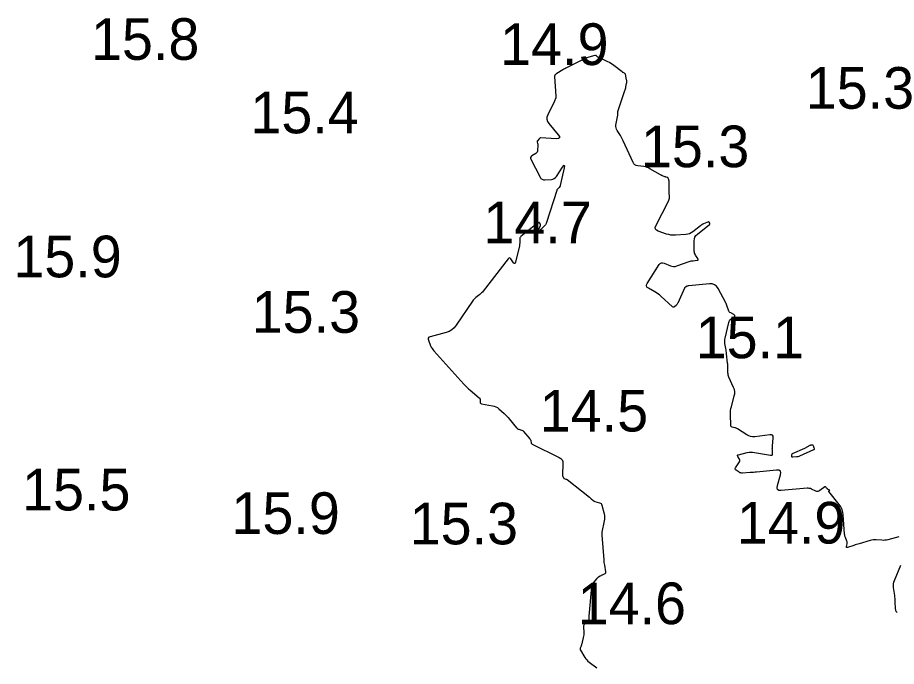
# Model space of a CAD drawing. Extents: x 1023796 to 1112670, y 656573 to 837340.
# Drawn here: x 1101374.4 to 1101479.9, y 690240.5 to 690318.4 of the extents above; entities that cross this region are included whole.
import ezdxf

# ---------------------------------------------------------------- set-up
doc = ezdxf.new("R2010")
doc.units = 0
doc.layers.add('V-CHAN-CONT-15FT', color=7, linetype='Continuous')
doc.layers.add('V-TOPO-SOUN', color=7, linetype='Continuous')

msp = doc.modelspace()

# ---------------------------------------------------------------- linework, layer by layer
at = {"layer": 'V-CHAN-CONT-15FT'}
for points in [[(1101480.15, 690256.12), (1101478.83, 690255.76), (1101478.66, 690255.72), (1101478.49, 690255.69), (1101478.31, 690255.68), (1101478.13, 690255.69), (1101477.42, 690255.75), (1101477.24, 690255.75), (1101477.06, 690255.74), (1101476.89, 690255.71), (1101476.72, 690255.67), (1101475.38, 690255.27), (1101475.23, 690255.22), (1101475.07, 690255.17), (1101474.92, 690255.13), (1101474.76, 690255.08), (1101474, 690254.84), (1101473.93, 690254.82), (1101473.89, 690254.84), (1101473.87, 690254.88), (1101473.87, 690254.95), (1101473.95, 690255.28), (1101473.96, 690255.36), (1101473.96, 690255.44), (1101473.95, 690255.52), (1101473.92, 690255.59), (1101473.75, 690256.01), (1101473.71, 690256.11), (1101473.68, 690256.2), (1101473.66, 690256.3), (1101473.65, 690256.41), (1101473.48, 690258.75), (1101473.43, 690259.08), (1101473.34, 690259.39), (1101473.19, 690259.69), (1101473.01, 690259.97), (1101471.77, 690261.56), (1101471.76, 690261.58), (1101471.76, 690261.6), (1101471.77, 690261.61), (1101471.78, 690261.63), (1101471.85, 690261.68), (1101471.87, 690261.69), (1101471.87, 690261.7), (1101471.86, 690261.71), (1101471.85, 690261.72), (1101471.61, 690261.84), (1101471.58, 690261.86), (1101471.54, 690261.89), (1101471.51, 690261.92), (1101471.48, 690261.95), (1101471.38, 690262.09), (1101471.35, 690262.11), (1101471.32, 690262.13), (1101471.29, 690262.12), (1101471.26, 690262.1), (1101470.67, 690261.65), (1101470.56, 690261.58), (1101470.44, 690261.55), (1101470.32, 690261.56), (1101470.2, 690261.6), (1101469.68, 690261.84), (1101469.55, 690261.89), (1101469.41, 690261.92), (1101469.28, 690261.94), (1101469.14, 690261.93), (1101466.05, 690261.67), (1101465.77, 690261.68), (1101465.6, 690261.79), (1101465.54, 690261.98), (1101465.58, 690262.25), (1101465.97, 690263.54), (1101466.01, 690263.82), (1101465.95, 690264), (1101465.77, 690264.1), (1101465.49, 690264.11), (1101463.08, 690263.88), (1101462.9, 690263.86), (1101462.71, 690263.84), (1101462.52, 690263.83), (1101462.33, 690263.81), (1101461.41, 690263.75), (1101461.3, 690263.75), (1101461.2, 690263.77), (1101461.09, 690263.8), (1101461, 690263.85), (1101460.62, 690264.09), (1101460.54, 690264.15), (1101460.51, 690264.22), (1101460.51, 690264.3), (1101460.55, 690264.39), (1101461.02, 690265.09), (1101461.07, 690265.17), (1101461.08, 690265.25), (1101461.07, 690265.33), (1101461.03, 690265.42), (1101460.82, 690265.75), (1101460.78, 690265.83), (1101460.78, 690265.89), (1101460.82, 690265.93), (1101460.9, 690265.96), (1101461.97, 690266.21), (1101462.18, 690266.25), (1101462.39, 690266.27), (1101462.6, 690266.26), (1101462.82, 690266.24), (1101464.77, 690265.89), (1101464.87, 690265.89), (1101464.94, 690265.92), (1101464.98, 690265.98), (1101464.99, 690266.08), (1101464.98, 690266.53), (1101464.97, 690266.64), (1101464.98, 690266.76), (1101464.98, 690266.87), (1101464.99, 690266.98), (1101465.07, 690268.01), (1101465.06, 690268.19), (1101464.99, 690268.31), (1101464.87, 690268.37), (1101464.69, 690268.37), (1101462.86, 690268.13), (1101462.61, 690268.12), (1101462.37, 690268.15), (1101462.14, 690268.23), (1101461.93, 690268.34), (1101460.78, 690269.07), (1101460.71, 690269.11), (1101460.64, 690269.15), (1101460.56, 690269.18), (1101460.48, 690269.2), (1101460.15, 690269.28), (1101460.08, 690269.31), (1101460.03, 690269.35), (1101460, 690269.41), (1101459.99, 690269.49), (1101459.95, 690270.78), (1101459.95, 690271.02), (1101459.97, 690271.26), (1101460.01, 690271.5), (1101460.06, 690271.73), (1101460.41, 690273.02), (1101460.46, 690273.28), (1101460.46, 690273.53), (1101460.42, 690273.79), (1101460.33, 690274.04), (1101459.77, 690275.27), (1101459.72, 690275.4), (1101459.68, 690275.53), (1101459.66, 690275.67), (1101459.65, 690275.81), (1101459.65, 690276.39), (1101459.64, 690276.53), (1101459.64, 690276.67), (1101459.63, 690276.82), (1101459.61, 690276.96), (1101459.49, 690278.08), (1101459.47, 690278.23), (1101459.45, 690278.39), (1101459.43, 690278.55), (1101459.4, 690278.7), (1101459.29, 690279.32), (1101459.27, 690279.47), (1101459.27, 690279.63), (1101459.28, 690279.78), (1101459.31, 690279.94), (1101459.75, 690281.84), (1101459.79, 690281.95), (1101459.84, 690282.05), (1101459.91, 690282.14), (1101460, 690282.22), (1101460.39, 690282.53), (1101460.46, 690282.6), (1101460.48, 690282.66), (1101460.45, 690282.72), (1101460.37, 690282.78), (1101459.98, 690282.99), (1101459.89, 690283.05), (1101459.81, 690283.12), (1101459.75, 690283.21), (1101459.71, 690283.31), (1101459.56, 690283.77), (1101459.52, 690283.88), (1101459.48, 690283.99), (1101459.43, 690284.1), (1101459.38, 690284.2), (1101458.48, 690285.91), (1101458.28, 690286.19), (1101458.04, 690286.37), (1101457.76, 690286.47), (1101457.42, 690286.48), (1101454.96, 690286.25), (1101454.91, 690286.24), (1101454.86, 690286.23), (1101454.81, 690286.21), (1101454.76, 690286.19), (1101454.57, 690286.09), (1101454.52, 690286.07), (1101454.48, 690286.03), (1101454.45, 690285.99), (1101454.43, 690285.95), (1101453.64, 690284.17), (1101453.61, 690284.1), (1101453.57, 690284.04), (1101453.52, 690283.98), (1101453.46, 690283.93), (1101453.23, 690283.72), (1101453.17, 690283.68), (1101453.11, 690283.67), (1101453.06, 690283.68), (1101453, 690283.72), (1101451.58, 690285.01), (1101451.42, 690285.16), (1101451.25, 690285.29), (1101451.07, 690285.41), (1101450.88, 690285.52), (1101450.12, 690285.94), (1101449.96, 690286.05), (1101449.89, 690286.19), (1101449.89, 690286.34), (1101449.97, 690286.51), (1101451.4, 690288.78), (1101451.52, 690288.92), (1101451.66, 690289), (1101451.81, 690289.01), (1101451.99, 690288.96), (1101452.74, 690288.65), (1101452.93, 690288.58), (1101453.12, 690288.56), (1101453.3, 690288.57), (1101453.5, 690288.62), (1101455.01, 690289.16), (1101455.12, 690289.2), (1101455.23, 690289.23), (1101455.35, 690289.25), (1101455.47, 690289.26), (1101455.94, 690289.31), (1101456.03, 690289.33), (1101456.08, 690289.37), (1101456.08, 690289.44), (1101456.04, 690289.53), (1101455.76, 690289.94), (1101455.7, 690290.05), (1101455.65, 690290.16), (1101455.62, 690290.27), (1101455.61, 690290.39), (1101455.6, 690291.64), (1101455.62, 690291.88), (1101455.69, 690292.09), (1101455.81, 690292.28), (1101455.98, 690292.45), (1101457.45, 690293.62), (1101457.46, 690293.63), (1101457.47, 690293.64), (1101457.47, 690293.65), (1101457.47, 690293.66), (1101457.47, 690293.72), (1101457.47, 690293.73), (1101457.47, 690293.74), (1101457.47, 690293.75), (1101457.46, 690293.77), (1101457.39, 690293.89), (1101457.37, 690293.91), (1101457.36, 690293.92), (1101457.33, 690293.92), (1101457.31, 690293.92), (1101456.73, 690293.68), (1101456.63, 690293.63), (1101456.53, 690293.58), (1101456.43, 690293.52), (1101456.34, 690293.45), (1101455.43, 690292.72), (1101455.24, 690292.6), (1101455.04, 690292.5), (1101454.83, 690292.44), (1101454.61, 690292.41), (1101453.34, 690292.33), (1101453.07, 690292.32), (1101452.81, 690292.34), (1101452.55, 690292.39), (1101452.29, 690292.46), (1101451.27, 690292.8), (1101451.06, 690292.91), (1101450.95, 690293.05), (1101450.93, 690293.23), (1101451, 690293.45), (1101452.51, 690296.41), (1101452.56, 690296.53), (1101452.6, 690296.65), (1101452.62, 690296.78), (1101452.62, 690296.91), (1101452.59, 690297.43), (1101452.59, 690297.56), (1101452.58, 690297.69), (1101452.58, 690297.83), (1101452.58, 690297.96), (1101452.58, 690298.82), (1101452.58, 690298.84), (1101452.58, 690298.87), (1101452.57, 690298.89), (1101452.57, 690298.91), (1101452.55, 690298.99), (1101452.54, 690299.01), (1101452.54, 690299.03), (1101452.53, 690299.05), (1101452.53, 690299.07), (1101452.49, 690299.17), (1101452.48, 690299.19), (1101452.47, 690299.21), (1101452.45, 690299.22), (1101452.43, 690299.23), (1101452.24, 690299.29), (1101452.2, 690299.3), (1101452.16, 690299.32), (1101452.13, 690299.33), (1101452.09, 690299.34), (1101451.8, 690299.45), (1101451.74, 690299.47), (1101451.68, 690299.5), (1101451.63, 690299.52), (1101451.57, 690299.55), (1101450.28, 690300.3), (1101450.11, 690300.39), (1101449.94, 690300.46), (1101449.76, 690300.51), (1101449.57, 690300.55), (1101448.82, 690300.65), (1101448.64, 690300.7), (1101448.49, 690300.78), (1101448.37, 690300.89), (1101448.28, 690301.05), (1101447.08, 690303.65), (1101447, 690303.81), (1101446.92, 690303.97), (1101446.83, 690304.12), (1101446.74, 690304.28), (1101446.35, 690304.88), (1101446.27, 690305.03), (1101446.22, 690305.19), (1101446.2, 690305.36), (1101446.21, 690305.53), (1101446.42, 690306.74), (1101446.42, 690306.78), (1101446.43, 690306.81), (1101446.43, 690306.84), (1101446.43, 690306.88), (1101446.43, 690307.01), (1101446.43, 690307.05), (1101446.43, 690307.08), (1101446.44, 690307.11), (1101446.45, 690307.15), (1101447.28, 690309.68), (1101447.32, 690309.78), (1101447.35, 690309.89), (1101447.38, 690310), (1101447.4, 690310.11), (1101447.49, 690310.54), (1101447.51, 690310.65), (1101447.51, 690310.76), (1101447.51, 690310.87), (1101447.49, 690310.98), (1101447.34, 690311.64), (1101447.33, 690311.68), (1101447.31, 690311.71), (1101447.28, 690311.74), (1101447.25, 690311.76), (1101447.09, 690311.84), (1101447.05, 690311.86), (1101447.01, 690311.88), (1101446.98, 690311.91), (1101446.94, 690311.93), (1101445.97, 690312.69), (1101445.79, 690312.82), (1101445.6, 690312.94), (1101445.41, 690313.05), (1101445.22, 690313.15), (1101444.07, 690313.68), (1101444.03, 690313.7), (1101444, 690313.72), (1101443.96, 690313.74), (1101443.93, 690313.77), (1101443.81, 690313.88), (1101443.78, 690313.9), (1101443.74, 690313.91), (1101443.71, 690313.92), (1101443.67, 690313.91), (1101442.96, 690313.69), (1101442.82, 690313.65), (1101442.7, 690313.6), (1101442.57, 690313.54), (1101442.44, 690313.49), (1101440.33, 690312.45), (1101440.2, 690312.38), (1101440.07, 690312.31), (1101439.94, 690312.24), (1101439.81, 690312.16), (1101439.11, 690311.74), (1101439.08, 690311.72), (1101439.04, 690311.69), (1101439.01, 690311.67), (1101438.99, 690311.64), (1101438.88, 690311.52), (1101438.86, 690311.49), (1101438.84, 690311.46), (1101438.83, 690311.42), (1101438.83, 690311.38), (1101439, 690308.99), (1101439, 690308.94), (1101439, 690308.89), (1101438.99, 690308.84), (1101438.97, 690308.79), (1101438.9, 690308.59), (1101438.88, 690308.54), (1101438.86, 690308.49), (1101438.84, 690308.45), (1101438.82, 690308.4), (1101438.01, 690306.78), (1101437.91, 690306.5), (1101437.89, 690306.23), (1101437.97, 690305.97), (1101438.13, 690305.72), (1101439.27, 690304.36), (1101439.41, 690304.15), (1101439.42, 690304), (1101439.3, 690303.91), (1101439.03, 690303.9), (1101437.2, 690304), (1101437.13, 690303.99), (1101437.07, 690303.97), (1101437.02, 690303.94), (1101436.98, 690303.89), (1101436.78, 690303.64), (1101436.75, 690303.6), (1101436.74, 690303.56), (1101436.74, 690303.52), (1101436.75, 690303.48), (1101436.8, 690303.31), (1101436.81, 690303.27), (1101436.82, 690303.23), (1101436.83, 690303.18), (1101436.83, 690303.14), (1101436.79, 690302.5), (1101436.77, 690302.39), (1101436.73, 690302.29), (1101436.66, 690302.21), (1101436.57, 690302.13), (1101436.1, 690301.83), (1101436.01, 690301.75), (1101435.96, 690301.66), (1101435.95, 690301.56), (1101435.99, 690301.45), (1101437.1, 690299.29), (1101437.2, 690299.14), (1101437.33, 690299.03), (1101437.49, 690298.98), (1101437.67, 690298.97), (1101438.45, 690299.02), (1101438.63, 690299.06), (1101438.8, 690299.13), (1101438.94, 690299.23), (1101439.06, 690299.38), (1101439.79, 690300.5), (1101439.93, 690300.68), (1101440, 690300.72), (1101440.02, 690300.63), (1101439.99, 690300.42), (1101439.52, 690298.27), (1101439.52, 690298.24), (1101439.5, 690298.22), (1101439.49, 690298.19), (1101439.47, 690298.16), (1101439.39, 690298.06), (1101439.37, 690298.04), (1101439.35, 690298.02), (1101439.33, 690297.99), (1101439.3, 690297.97), (1101439.17, 690297.83), (1101439.15, 690297.8), (1101439.12, 690297.77), (1101439.1, 690297.73), (1101439.09, 690297.69), (1101437.88, 690293.86), (1101437.82, 690293.71), (1101437.74, 690293.56), (1101437.64, 690293.43), (1101437.52, 690293.31), (1101436.95, 690292.8), (1101436.87, 690292.74), (1101436.83, 690292.74), (1101436.83, 690292.78), (1101436.86, 690292.87), (1101437.14, 690293.49), (1101437.15, 690293.53), (1101437.16, 690293.57), (1101437.15, 690293.61), (1101437.14, 690293.65), (1101437.04, 690293.82), (1101437.03, 690293.84), (1101437.01, 690293.85), (1101436.99, 690293.85), (1101436.97, 690293.84), (1101436.87, 690293.76), (1101436.84, 690293.74), (1101436.82, 690293.72), (1101436.79, 690293.71), (1101436.77, 690293.69), (1101436.57, 690293.55), (1101436.53, 690293.52), (1101436.49, 690293.49), (1101436.44, 690293.46), (1101436.4, 690293.43), (1101434.8, 690292.16), (1101434.73, 690292.1), (1101434.68, 690292.02), (1101434.66, 690291.94), (1101434.65, 690291.84), (1101434.65, 690291.44), (1101434.65, 690291.34), (1101434.64, 690291.24), (1101434.63, 690291.14), (1101434.61, 690291.05), (1101434.15, 690289.06), (1101434.11, 690288.95), (1101434.06, 690288.91), (1101434, 690288.93), (1101433.92, 690289.01), (1101433.6, 690289.48), (1101433.52, 690289.57), (1101433.44, 690289.6), (1101433.35, 690289.57), (1101433.27, 690289.49), (1101430.26, 690285.6), (1101430.17, 690285.49), (1101430.07, 690285.38), (1101429.96, 690285.28), (1101429.85, 690285.19), (1101429.38, 690284.83), (1101429.27, 690284.73), (1101429.17, 690284.63), (1101429.07, 690284.52), (1101428.98, 690284.4), (1101427.03, 690281.5), (1101426.79, 690281.2), (1101426.51, 690280.96), (1101426.19, 690280.77), (1101425.83, 690280.64), (1101423.89, 690280.12), (1101423.75, 690280.06), (1101423.67, 690279.97), (1101423.65, 690279.85), (1101423.69, 690279.7), (1101423.96, 690279.04), (1101424.04, 690278.88), (1101424.13, 690278.73), (1101424.23, 690278.59), (1101424.34, 690278.45), (1101427.95, 690274.43), (1101428.13, 690274.24), (1101428.31, 690274.06), (1101428.5, 690273.88), (1101428.7, 690273.71), (1101429.8, 690272.8), (1101429.85, 690272.75), (1101429.88, 690272.69), (1101429.91, 690272.63), (1101429.91, 690272.56), (1101429.91, 690272.26), (1101429.92, 690272.19), (1101429.95, 690272.14), (1101429.99, 690272.11), (1101430.06, 690272.09), (1101431.38, 690271.85), (1101431.59, 690271.8), (1101431.79, 690271.72), (1101431.97, 690271.62), (1101432.14, 690271.49), (1101432.79, 690270.91), (1101432.95, 690270.76), (1101433.11, 690270.6), (1101433.25, 690270.44), (1101433.39, 690270.28), (1101434.28, 690269.2), (1101434.33, 690269.14), (1101434.39, 690269.09), (1101434.46, 690269.05), (1101434.54, 690269.02), (1101434.85, 690268.93), (1101434.92, 690268.9), (1101434.99, 690268.87), (1101435.05, 690268.82), (1101435.11, 690268.76), (1101435.88, 690267.86), (1101435.92, 690267.81), (1101435.94, 690267.76), (1101435.97, 690267.71), (1101435.98, 690267.65), (1101436.03, 690267.41), (1101436.04, 690267.36), (1101436.07, 690267.31), (1101436.11, 690267.27), (1101436.16, 690267.24), (1101439.4, 690265.64), (1101439.59, 690265.51), (1101439.73, 690265.35), (1101439.81, 690265.15), (1101439.83, 690264.92), (1101439.78, 690263.49), (1101439.78, 690263.46), (1101439.79, 690263.43), (1101439.8, 690263.4), (1101439.81, 690263.37), (1101439.88, 690263.23), (1101439.89, 690263.21), (1101439.9, 690263.2), (1101439.9, 690263.19), (1101439.91, 690263.17), (1101439.95, 690263.13), (1101439.96, 690263.11), (1101439.97, 690263.11), (1101439.98, 690263.1), (1101440, 690263.09), (1101440.19, 690263.04), (1101440.23, 690263.03), (1101440.26, 690263.01), (1101440.29, 690262.99), (1101440.33, 690262.97), (1101443.01, 690260.86), (1101443.06, 690260.82), (1101443.12, 690260.77), (1101443.17, 690260.72), (1101443.22, 690260.68), (1101443.43, 690260.49), (1101443.49, 690260.44), (1101443.55, 690260.4), (1101443.61, 690260.37), (1101443.68, 690260.35), (1101444.23, 690260.2), (1101444.34, 690260.16), (1101444.42, 690260.09), (1101444.48, 690260.01), (1101444.52, 690259.9), (1101444.78, 690258.87), (1101444.82, 690258.66), (1101444.84, 690258.45), (1101444.83, 690258.24), (1101444.8, 690258.03), (1101444.52, 690256.65), (1101444.51, 690256.62), (1101444.51, 690256.6), (1101444.51, 690256.57), (1101444.51, 690256.54), (1101444.51, 690256.43), (1101444.51, 690256.4), (1101444.51, 690256.38), (1101444.51, 690256.35), (1101444.52, 690256.32), (1101444.73, 690253.33), (1101444.74, 690253.17), (1101444.76, 690253.01), (1101444.78, 690252.85), (1101444.81, 690252.69), (1101444.96, 690251.89), (1101444.96, 690251.82), (1101444.95, 690251.76), (1101444.91, 690251.71), (1101444.85, 690251.67), (1101444.55, 690251.52), (1101444.49, 690251.49), (1101444.43, 690251.46), (1101444.37, 690251.43), (1101444.32, 690251.39), (1101444.1, 690251.25), (1101444.04, 690251.22), (1101443.99, 690251.18), (1101443.94, 690251.13), (1101443.9, 690251.09), (1101443.45, 690250.59), (1101443.37, 690250.49), (1101443.31, 690250.37), (1101443.27, 690250.25), (1101443.25, 690250.13), (1101442.94, 690246.58), (1101442.93, 690246.53), (1101442.93, 690246.47), (1101442.93, 690246.42), (1101442.93, 690246.37), (1101442.93, 690246.16), (1101442.92, 690246.11), (1101442.91, 690246.06), (1101442.88, 690246.02), (1101442.85, 690245.99), (1101442.46, 690245.66), (1101442.39, 690245.59), (1101442.34, 690245.51), (1101442.31, 690245.42), (1101442.31, 690245.32), (1101442.34, 690244.62), (1101442.34, 690244.47), (1101442.33, 690244.32), (1101442.31, 690244.17), (1101442.28, 690244.02), (1101442.1, 690243.24), (1101442.08, 690243.17), (1101442.06, 690243.11), (1101442.04, 690243.04), (1101442.02, 690242.98), (1101441.92, 690242.73), (1101441.9, 690242.66), (1101441.9, 690242.6), (1101441.92, 690242.54), (1101441.94, 690242.48), (1101442.48, 690241.62), (1101442.59, 690241.47), (1101442.71, 690241.32), (1101442.84, 690241.19), (1101442.99, 690241.07), (1101443.9, 690240.38)], [(1101479.95, 690247.01), (1101479.85, 690247.15), (1101479.78, 690247.31), (1101479.75, 690247.5), (1101479.73, 690248.29), (1101479.72, 690248.49), (1101479.7, 690248.69), (1101479.68, 690248.88), (1101479.66, 690249.08), (1101479.53, 690250.02), (1101479.51, 690250.24), (1101479.53, 690250.45), (1101479.57, 690250.67), (1101479.64, 690250.87), (1101480.41, 690252.72)]]:
    msp.add_lwpolyline(points, dxfattribs=at)
msp.add_lwpolyline([(1101468.05, 690265.72), (1101467.97, 690265.7), (1101467.88, 690265.69), (1101467.43, 690265.66), (1101467.38, 690265.67), (1101467.35, 690265.68), (1101467.33, 690265.71), (1101467.32, 690265.75), (1101467.32, 690265.95), (1101467.32, 690266), (1101467.34, 690266.04), (1101467.37, 690266.07), (1101467.41, 690266.09), (1101468.87, 690266.74), (1101468.95, 690266.78), (1101469.02, 690266.81), (1101469.09, 690266.85), (1101469.16, 690266.89), (1101469.52, 690267.11), (1101469.55, 690267.13), (1101469.58, 690267.14), (1101469.61, 690267.15), (1101469.64, 690267.15), (1101469.78, 690267.15), (1101469.81, 690267.15), (1101469.83, 690267.14), (1101469.85, 690267.12), (1101469.86, 690267.09), (1101469.9, 690266.95), (1101469.91, 690266.92), (1101469.92, 690266.89), (1101469.93, 690266.85), (1101469.94, 690266.82), (1101469.98, 690266.65), (1101469.99, 690266.61), (1101469.98, 690266.58), (1101469.96, 690266.56), (1101469.93, 690266.54), (1101468.23, 690265.78), (1101468.14, 690265.75)], close=True, dxfattribs=at)

# ---------------------------------------------------------------- texts
at = {"layer": 'V-TOPO-SOUN'}
for s, p in [('15.8 ', (1101383.19, 690313.37)), ('14.9 ', (1101432.3, 690312.75)), ('15.3 ', (1101468.98, 690307.5)), ('15.4 ', (1101402.32, 690304.55)), ('15.3 ', (1101449.2, 690300.48)), ('14.7 ', (1101430.3, 690291.36)), ('15.9 ', (1101373.87, 690287.26)), ('15.3 ', (1101402.48, 690280.6)), ('15.1 ', (1101455.77, 690277.55)), ('14.5 ', (1101437.06, 690268.75)), ('15.5 ', (1101374.92, 690259.27)), ('15.9 ', (1101400.05, 690256.45)), ('15.3 ', (1101421.44, 690255.2)), ('14.9 ', (1101460.72, 690255.3)), ('14.6 ', (1101441.6, 690245.62))]:
    msp.add_text(s, height=5, dxfattribs=at).set_placement(p)

doc.saveas('drawing.dxf')
